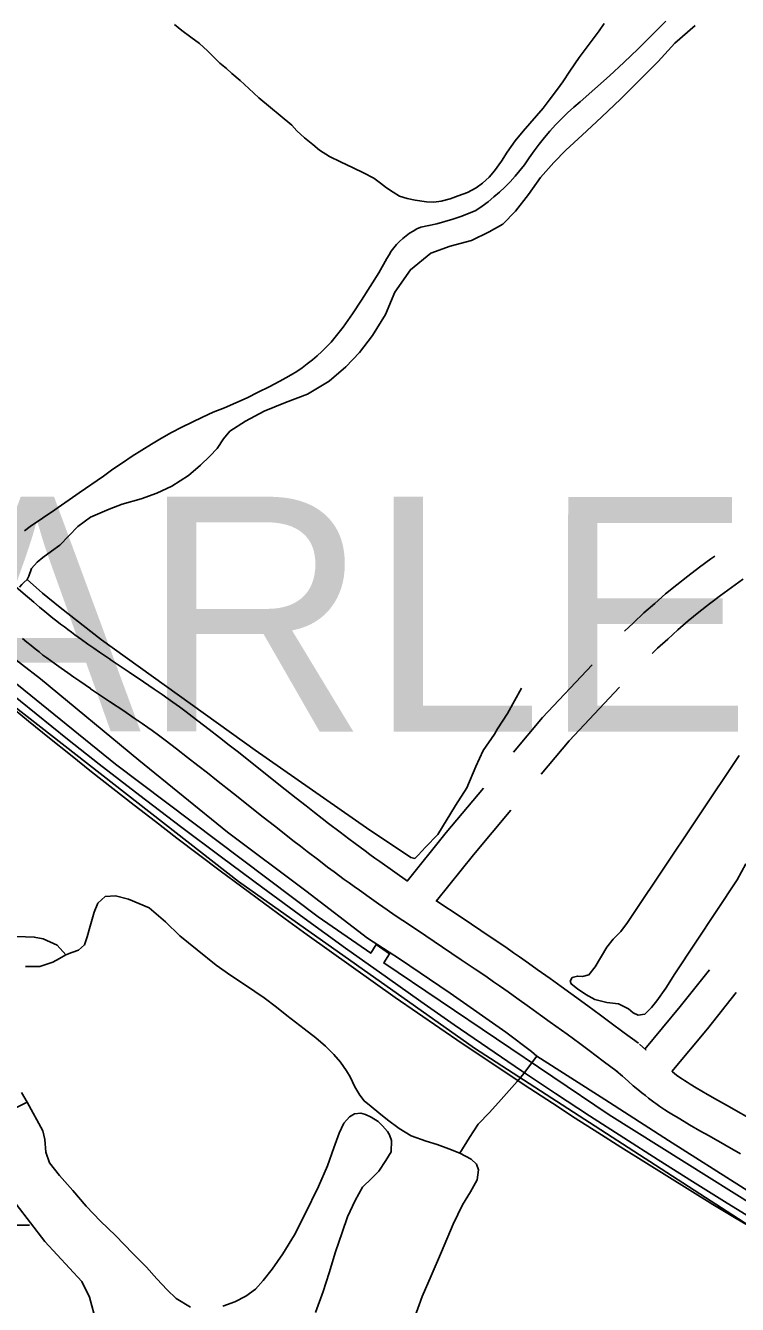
# Model space of a CAD drawing. Extents: x 3535183 to 3573198, y 534952 to 560562.
# Drawn here: x 3561645 to 3562252, y 552907 to 553996 of the extents above; entities that cross this region are included whole.
import ezdxf

# ---------------------------------------------------------------- set-up
doc = ezdxf.new("R2010")
doc.units = 0
for name, color, linetype in [('V-BRDG-OTLN', 7, 'Continuous'), ('V-RAIL-TRAK', 7, 'Continuous'), ('V-ROAD-CNTR', 7, 'Continuous'), ('V-TOPO-GNAM-IDEN', 7, 'Continuous'), ('V-TOPO-SHOR', 7, 'Continuous'), ('V-WETL-SWMP', 7, 'Continuous')]:
    doc.layers.add(name, color=color, linetype=linetype)

msp = doc.modelspace()

# ---------------------------------------------------------------- linework, layer by layer
at = {"layer": 'V-BRDG-OTLN'}
for points in [[(3561586.1, 553476.8), (3561721.7, 553367.3), (3561894.5, 553237.3), (3561939.2, 553206.1), (3561943.8, 553213.5), (3561955.2, 553205.6), (3561950.3, 553197.9), (3562142.4, 553068.4), (3562331.8, 552949.8), (3562536.6, 552833.2), (3562766.7, 552712), (3562818.5, 552685.1)], [(3564796.6, 551635.4), (3564531, 551774.9), (3564392.4, 551846.9), (3564181.9, 551956.4), (3563948, 552079.4), (3563700.4, 552208.4), (3563503.4, 552310.9), (3563276.7, 552428.6), (3563092.1, 552525.5), (3562918, 552615.3), (3562765.7, 552694.7), (3562534.3, 552816), (3562271, 552967.9), (3562027.6, 553125.4), (3561826.4, 553267.4), (3561634.6, 553416.8)]]:
    msp.add_lwpolyline(points, dxfattribs=at)
at = {"layer": 'V-RAIL-TRAK'}
for points in [[(3561174, 553841.1), (3561200.8, 553814.5), (3561226.2, 553789.6), (3561251.8, 553764.9), (3561277.6, 553740.4), (3561303.1, 553716.1), (3561328.8, 553692), (3561354.7, 553668), (3561380.7, 553644.1), (3561406.8, 553620.4), (3561433.1, 553596.9), (3561496.2, 553542.5), (3561522.2, 553520), (3561548.3, 553497.8), (3561574.5, 553475.6), (3561600.9, 553453.6), (3561627.4, 553431.8), (3561654, 553410.1), (3561680.8, 553388.6), (3561707.7, 553367.3), (3561742.3, 553340.6), (3561777.1, 553314.2)], [(3561777.1, 553314.2), (3561812.1, 553288), (3561847.2, 553261.9), (3561882.4, 553236.1), (3561917.8, 553210.5), (3561953.4, 553185.1), (3561981.8, 553165), (3562010.3, 553145.2), (3562038.9, 553125.5), (3562067.7, 553106.1), (3562096.6, 553086.8), (3562125.6, 553067.7), (3562154.8, 553048.8), (3562184.1, 553030.1), (3562213.5, 553011.6), (3562243, 552993.3), (3562273.9, 552974.3), (3562305, 552955.4), (3562336.2, 552936.7), (3562367.5, 552918.2), (3562398.9, 552900)]]:
    msp.add_lwpolyline(points, dxfattribs=at)
at = {"layer": 'V-ROAD-CNTR'}
for points in [[(3562178.9, 553988.3), (3562190.7, 554000.1)], [(3561644.1, 553565.9), (3561649, 553569.6), (3561669.8, 553583.9), (3561690.7, 553598.3), (3561711.5, 553612.6), (3561719.4, 553618.4), (3561727.5, 553624), (3561735.7, 553629.5), (3561744, 553634.8), (3561752.4, 553639.9), (3561760.8, 553644.9), (3561769.4, 553649.7), (3561778.1, 553654.3), (3561786.9, 553658.7), (3561795.8, 553662.9), (3561804.8, 553667), (3561814.5, 553670.9), (3561824.1, 553675.1), (3561833.7, 553679.4), (3561843.2, 553684), (3561852.5, 553688.7), (3561861.8, 553693.6), (3561866.7, 553696.2), (3561871.4, 553698.9), (3561876.1, 553701.8), (3561880.6, 553704.9), (3561885.1, 553708.2), (3561889.4, 553711.6), (3561893.6, 553715.1), (3561897.6, 553718.9), (3561901.5, 553722.7), (3561905.3, 553726.7), (3561908.9, 553730.9), (3561912.4, 553735.1), (3561915.7, 553739.5), (3561923.6, 553750.9), (3561931.3, 553762.4), (3561938.8, 553774.1), (3561946, 553785.9), (3561953, 553797.9), (3561954.8, 553801.1), (3561956.7, 553804.2), (3561958.9, 553807.1), (3561961.2, 553809.9), (3561963.8, 553812.6), (3561966.4, 553815.1), (3561969.3, 553817.4), (3561972.2, 553819.5), (3561975.3, 553821.4), (3561978.5, 553823.2), (3561981.9, 553824.7), (3561988.8, 553826), (3561995.6, 553827.6), (3562002.4, 553829.4), (3562009.2, 553831.5), (3562015.9, 553833.7), (3562022.4, 553836.2), (3562028.9, 553838.9), (3562034.1, 553842.6), (3562039.2, 553846.4), (3562044.1, 553850.4), (3562048.9, 553854.6), (3562053.5, 553858.9), (3562057.9, 553863.4), (3562062.2, 553868.1), (3562066.4, 553872.9), (3562070.3, 553877.8), (3562074.3, 553883.8), (3562078.4, 553889.7), (3562082.7, 553895.5), (3562087.2, 553901.1), (3562091.9, 553906.6), (3562096.8, 553911.9), (3562101.8, 553917), (3562107, 553922), (3562112.3, 553926.8), (3562117.8, 553931.4), (3562130.3, 553942.5), (3562142.7, 553953.7), (3562154.9, 553965.1), (3562167, 553976.6), (3562178.9, 553988.3)], [(3562155.6, 553480.5), (3562163.1, 553487.7), (3562172.1, 553496.1), (3562181.2, 553504.2), (3562190.5, 553512.2), (3562200, 553519.9), (3562209.6, 553527.5), (3562219.3, 553535), (3562229.2, 553542.2), (3562232.4, 553544.4)], [(3561626, 553527.5), (3561628.3, 553525.5), (3561636.6, 553518.3), (3561642.8, 553513), (3561652.1, 553505.1), (3561656.8, 553501.1), (3561661.4, 553497.2), (3561664.9, 553494.4), (3561668.3, 553491.6), (3561671.6, 553489), (3561674.8, 553486.5), (3561678, 553484.1), (3561681.1, 553481.8), (3561684.1, 553479.6), (3561687, 553477.4), (3561692.7, 553473.3), (3561698.1, 553469.5), (3561703.2, 553465.9), (3561708, 553462.6), (3561717.2, 553456.4)], [(3562179.2, 553461.6), (3562183.7, 553465.9), (3562192.3, 553473.8), (3562201, 553481.6), (3562209.8, 553489.2), (3562218.8, 553496.6), (3562228, 553503.8), (3562237.3, 553510.9), (3562246.7, 553517.8), (3562256.2, 553524.5), (3562256.6, 553524.7)], [(3561642.3, 553474.2), (3561646, 553471.1), (3561649.6, 553468.2), (3561653.1, 553465.4), (3561656.5, 553462.8), (3561659.8, 553460.2), (3561663.1, 553457.8), (3561666.2, 553455.4), (3561669.3, 553453.2), (3561675.3, 553448.9), (3561680.9, 553444.9), (3561686.1, 553441.3), (3561691.1, 553437.9), (3561700.3, 553431.6)], [(3561717.1, 553456.4), (3561733.3, 553445.6), (3561745.4, 553437.4), (3561754.6, 553431.2), (3561761.4, 553426.5), (3561766.5, 553422.9), (3561770.4, 553420.1), (3561776.1, 553416), (3561781.7, 553411.8), (3561786.9, 553407.9), (3561791.9, 553404.1), (3561801.4, 553396.8), (3561810.3, 553389.9), (3561818.6, 553383.4), (3561826.4, 553377.3), (3561840.9, 553365.8), (3561866.2, 553345.7), (3561875.7, 553338.2), (3561884, 553331.7), (3561891.3, 553326), (3561897.7, 553321), (3561903.3, 553316.7), (3561913.1, 553309.2), (3561920.4, 553303.6), (3561926, 553299.5), (3561934.3, 553293.3), (3561938.5, 553290.2), (3561942.7, 553287.2), (3561946.9, 553284.2), (3561970.4, 553267.5)], [(3562061, 553377.4), (3562085.7, 553406.9), (3562127.8, 553451.7)], [(3561700.4, 553431.5), (3561716.5, 553420.7), (3561728.6, 553412.6), (3561737.6, 553406.5), (3561744.2, 553401.9), (3561749.2, 553398.4), (3561752.9, 553395.8), (3561758.3, 553391.8), (3561763.8, 553387.7), (3561768.8, 553384), (3561773.7, 553380.3), (3561783.1, 553373), (3561791.9, 553366.2), (3561800.1, 553359.8), (3561807.8, 553353.7), (3561822.3, 553342.3), (3561847.6, 553322.2), (3561857.2, 553314.6), (3561865.5, 553308.1), (3561872.9, 553302.3), (3561879.3, 553297.3), (3561885, 553292.9), (3561894.9, 553285.3), (3561902.4, 553279.6), (3561908.1, 553275.4), (3561916.6, 553269.1), (3561920.9, 553266), (3561925.1, 553262.9), (3561929.5, 553259.8), (3561937.8, 553253.8), (3561945.7, 553248.3), (3561953.1, 553243.2), (3561960.1, 553238.4), (3561966.6, 553234), (3561978.9, 553225.7), (3562000.3, 553211.4), (3562016.3, 553200.6), (3562028.3, 553192.5), (3562037.2, 553186.5), (3562043.9, 553181.9), (3562048.9, 553178.4), (3562056.3, 553173.2), (3562063.7, 553168), (3562074.5, 553160.2), (3562083.9, 553153.4), (3562092.1, 553147.5), (3562106.5, 553137.1), (3562117.3, 553129.2), (3562125.3, 553123.3), (3562137.3, 553114.3), (3562149.3, 553105.3)], [(3562084.4, 553358.6), (3562108.2, 553387), (3562151.3, 553432.9)], [(3561970.3, 553267.5), (3562003.5, 553308.9), (3562035.2, 553346.8)], [(3561995.3, 553250.7), (3562026.7, 553289.9), (3562058.7, 553328)], [(3561994.7, 553251.2), (3562017, 553236.3), (3562033.1, 553225.5), (3562045.1, 553217.4), (3562054.2, 553211.2), (3562060.9, 553206.6), (3562066, 553203), (3562073.6, 553197.7), (3562081.1, 553192.4), (3562092, 553184.6), (3562101.5, 553177.8), (3562109.7, 553171.8), (3562124.2, 553161.3), (3562135, 553153.4), (3562143.1, 553147.4), (3562155.3, 553138.4), (3562167.3, 553129.4)], [(3562172.8, 553124.5), (3562202.9, 553160.7), (3562227.8, 553192)], [(3562195.9, 553105.3), (3562226.2, 553141.7), (3562250.8, 553172.8)], [(3562168.3, 553128.6), (3562173.7, 553123.8), (3562173.8, 553123.7)], [(3562148.4, 553106.1), (3562153.8, 553101.3), (3562158.7, 553097.1), (3562163, 553093.3), (3562166.8, 553090.1), (3562170.2, 553087.3), (3562173.3, 553084.9), (3562175.9, 553082.8), (3562178.3, 553081), (3562180.4, 553079.4), (3562182.3, 553078.1), (3562185.6, 553075.7), (3562188.1, 553074), (3562190, 553072.7), (3562192.9, 553070.8), (3562195.8, 553069), (3562201.2, 553065.8), (3562206.3, 553062.8), (3562211, 553060), (3562219.8, 553054.9), (3562227.6, 553050.5), (3562254.5, 553035.3)], [(3562196, 553105.3), (3562196.4, 553105), (3562198.2, 553103.6), (3562199.8, 553102.4), (3562202.7, 553100.3), (3562204.9, 553098.9), (3562206.5, 553097.8), (3562209, 553096.2), (3562211.5, 553094.6), (3562216.6, 553091.5), (3562221.5, 553088.6), (3562226.1, 553085.9), (3562234.8, 553080.9), (3562242.4, 553076.6), (3562269.3, 553061.4), (3562276.1, 553057.5), (3562281.2, 553054.6), (3562288.8, 553050.2), (3562296.4, 553045.7), (3562302.2, 553042.3), (3562313, 553035.7), (3562322.4, 553030), (3562355.1, 553009.8), (3562358.4, 553007.8)]]:
    msp.add_lwpolyline(points, dxfattribs=at)
msp.add_arc((3564948, 557462.1), 5230.9, 211.421, 243.7814, dxfattribs=at)
at = {"layer": 'V-TOPO-SHOR'}
for points in [[(3562215.6, 553996.6), (3562198.3, 553981.3), (3562184.1, 553965.8), (3562166.5, 553948.2), (3562152.4, 553934), (3562135.8, 553918.3), (3562119.3, 553903.1), (3562105.6, 553890.3), (3562095.3, 553879.8), (3562084, 553866.9), (3562073.6, 553852.4), (3562062.5, 553838.3), (3562051.7, 553827.1), (3562040, 553820.6), (3562025, 553813.2), (3562006.8, 553808.6), (3561990.3, 553802.5), (3561973, 553788.4), (3561959.7, 553769.4), (3561951.8, 553750.4), (3561940.8, 553732.3), (3561929.6, 553717.9), (3561917.9, 553705.8), (3561903.7, 553693.4), (3561885.3, 553682.4), (3561866.4, 553675.3), (3561848.3, 553667.9), (3561832.4, 553659.4), (3561819, 553650.8), (3561813.7, 553644.5), (3561808.3, 553636.2), (3561801.9, 553629.7), (3561794, 553621.9), (3561783.9, 553613.1), (3561769.6, 553604), (3561756.7, 553598.2), (3561743.6, 553593.2), (3561727.4, 553588.6), (3561716.1, 553584.5), (3561700.3, 553577.7), (3561689.5, 553569.6), (3561674.2, 553553.7), (3561667.1, 553548.7), (3561659.8, 553543.4), (3561654.8, 553539.2), (3561650.1, 553533.9), (3561647.6, 553527.4)], [(3562050.5, 553880.9), (3562044.7, 553872.6), (3562040.1, 553867.4), (3562034.4, 553862.1), (3562029.1, 553858.1), (3562021.7, 553854.3), (3562013.8, 553851.3), (3562006.9, 553848.8), (3561999.1, 553846.8), (3561993, 553846.1), (3561986.6, 553846.3), (3561977.1, 553847.6), (3561970.2, 553849), (3561963.8, 553851.2), (3561958.4, 553854.5), (3561952.6, 553858.2), (3561947.6, 553862.2), (3561941.8, 553866.3), (3561933, 553870.9), (3561924.3, 553875.2), (3561913.4, 553880.3), (3561904, 553884.9), (3561895.5, 553890.4), (3561889.8, 553895.2), (3561882.6, 553900.8), (3561876.3, 553906.7), (3561872, 553911.5), (3561843.8, 553935), (3561835.3, 553942.9), (3561828, 553949.5), (3561820.9, 553955.5), (3561816.1, 553959.8), (3561810.6, 553964.5), (3561805.3, 553969.6), (3561800.1, 553974.8), (3561793.3, 553981.2), (3561785.7, 553986.6), (3561778.1, 553992.1), (3561771.9, 553997.3)], [(3562138.2, 553998.3), (3562133.9, 553991.8), (3562116.7, 553969.1), (3562108.9, 553957.6), (3562102.8, 553948.5), (3562098.4, 553942.2), (3562091.3, 553933), (3562086.1, 553926), (3562069.1, 553906.6), (3562062.4, 553898.1), (3562055.6, 553888.7), (3562050.5, 553880.9)], [(3561647.6, 553527.4), (3561646.2, 553524.5), (3561643.5, 553522), (3561641.8, 553520.3), (3561639.8, 553518.1)], [(3562067.7, 553432.1), (3562055.7, 553410.5), (3562047.1, 553397.4), (3562044.8, 553392.8), (3562035.1, 553379), (3562028.9, 553365.1), (3562021.1, 553347), (3562011.4, 553332), (3561996.3, 553307.3), (3561985.8, 553296.5), (3561979.6, 553289.6), (3561976.9, 553286.9), (3561973.4, 553287.7), (3561935.7, 553312.9), (3561840.6, 553379.2), (3561709.7, 553473.1), (3561674.3, 553500.6), (3561659.3, 553513), (3561646.2, 553524.5)], [(3561625.3, 553464.9), (3561657.8, 553439.8), (3561741.4, 553370.5), (3561817.1, 553309.3), (3561883.9, 553259.4), (3561936.4, 553219.1), (3561963.6, 553201.5), (3562006.9, 553172), (3562054.3, 553138.8), (3562076.2, 553122.3), (3562080.8, 553118.4), (3562138.6, 553081.5), (3562193, 553046.7), (3562257.5, 553005.6), (3562331.2, 552959.2), (3562407.4, 552915), (3562507.5, 552862.5), (3562589.7, 552816.3), (3562630, 552794.7), (3562663.5, 552778.6), (3562694.1, 552764), (3562705.9, 552757.5)], [(3562258.9, 553282.2), (3562251.6, 553268.8), (3562198.5, 553188.6), (3562190.8, 553176.3), (3562183, 553165.7), (3562178.4, 553159.8), (3562172.9, 553154.3), (3562167.1, 553153.4), (3562162.9, 553155.5), (3562158.9, 553158.7), (3562150.4, 553163), (3562140.5, 553164.2), (3562130.3, 553166.7), (3562122.6, 553171), (3562115.5, 553175.9), (3562109.9, 553180), (3562109.3, 553182.4), (3562111, 553185.4), (3562115.3, 553186.7), (3562119.7, 553186.2), (3562125.2, 553187.8), (3562130.4, 553194.5), (3562140.4, 553211.3), (3562145.9, 553218), (3562152.4, 553224.6), (3562157.9, 553232.2), (3562167.1, 553246.1), (3562185.5, 553273.4), (3562253.1, 553374.7)], [(3561679.4, 553204.9), (3561671.8, 553213.1), (3561659.9, 553218.4), (3561652.4, 553219.9), (3561637.5, 553220.3), (3561621.2, 553221.1), (3561605.9, 553223.8), (3561596.6, 553228.1), (3561586.2, 553234.1), (3561575.9, 553241.2), (3561564.9, 553249.1), (3561554.3, 553258.9), (3561546.5, 553267.3), (3561527.5, 553291.9), (3561513, 553304.3), (3561511.7, 553310.5)], [(3561703.3, 553241), (3561706.5, 553248.8), (3561712.8, 553254.6), (3561721.5, 553255.1), (3561732.6, 553252.3), (3561750.3, 553244.7), (3561764.2, 553233), (3561776.3, 553221), (3561791.2, 553209), (3561807.5, 553196), (3561819.9, 553187.1), (3561832.5, 553179), (3561848.4, 553168.2), (3561858.9, 553160.1), (3561867.6, 553153.2), (3561882.5, 553141.7), (3561892.3, 553134.2), (3561900.7, 553127), (3561907.6, 553120), (3561913.4, 553113.3), (3561918.4, 553105.9), (3561921.5, 553101), (3561925.5, 553092.4), (3561929.8, 553085.3), (3561933.5, 553080.4), (3561939.4, 553075.7), (3561946.1, 553070.1), (3561953.6, 553064.3), (3561963.3, 553056.8), (3561973.5, 553050.6), (3561986.5, 553046), (3561995.7, 553043.2), (3562005.8, 553039.6), (3562015.2, 553035.8), (3562024.7, 553030.8), (3562029.4, 553026.6), (3562031.1, 553021.6), (3562029.9, 553013.1), (3562024.3, 553002.8), (3562017.5, 552991.9), (3562009.5, 552975.3), (3561999.6, 552951.9), (3561990.8, 552931.3), (3561983.1, 552913.8), (3561976.7, 552896.3)], [(3561679.4, 553204.9), (3561684.4, 553206.9), (3561690.2, 553208.8), (3561695.2, 553213.2), (3561697.4, 553220), (3561700, 553229.2), (3561703.3, 553241)], [(3561644.9, 553194.8), (3561657.2, 553194.8), (3561668.1, 553198.5), (3561674, 553201.6), (3561679.4, 553204.9)], [(3562015.2, 553035.8), (3562023.3, 553049.3), (3562030.7, 553060.4), (3562040.4, 553070.4), (3562050.4, 553081.6), (3562064, 553097), (3562068.6, 553102.4), (3562080.8, 553118.4)], [(3561785.5, 552904.7), (3561773.3, 552912), (3561765.6, 552919.3), (3561756.8, 552928.8), (3561747.9, 552938.6), (3561736.5, 552950.5), (3561721.6, 552965.8), (3561708.9, 552977.9), (3561696.6, 552990.8), (3561685.3, 553003.9), (3561674, 553016.7), (3561665.3, 553027.5), (3561662.3, 553036.6), (3561661.4, 553047.4), (3561659.7, 553055), (3561646.4, 553079.3), (3561641.4, 553087.4)], [(3561892, 552900.2), (3561898.5, 552917.9), (3561903.7, 552934), (3561909.1, 552951.8), (3561914.7, 552968.2), (3561919.4, 552981.6), (3561925.9, 552995.5), (3561932.2, 553006.9), (3561940.2, 553014.6), (3561946.1, 553020.6), (3561951.9, 553029.5), (3561956.5, 553037.1), (3561956.9, 553046.6), (3561955.2, 553051.4), (3561953.6, 553054.4), (3561949.3, 553059.1), (3561945.4, 553062.9), (3561939.6, 553066.5), (3561934.7, 553068.9), (3561930.8, 553069.8), (3561925.2, 553069.3), (3561921, 553066.7), (3561916.3, 553061.4), (3561912.3, 553052.9), (3561907.8, 553040.4), (3561902.2, 553025.1), (3561894.7, 553007.4), (3561883, 552983.5), (3561874.2, 552966.3), (3561864.2, 552950.1), (3561855.2, 552937), (3561847.4, 552927.3), (3561841, 552920.1), (3561832.6, 552913.9), (3561823.3, 552909.2), (3561813, 552905.6)]]:
    msp.add_lwpolyline(points, dxfattribs=at)
at = {"layer": 'V-WETL-SWMP'}
msp.add_line((3561616.4, 552974.5), (3561648.4, 552974.5), dxfattribs=at)
for points in [[(3561641.4, 553087.4), (3561646.4, 553079.3), (3561633.1, 553072.7)], [(3561624.7, 553008.2), (3561661.4, 552960.5), (3561692.8, 552926.5), (3561699.5, 552913.3), (3561703.3, 552898.3), (3561700.8, 552880.8), (3561695.5, 552864.4), (3561687.6, 552851.3), (3561674, 552842.1), (3561657, 552835.4), (3561636.2, 552825.8)]]:
    msp.add_lwpolyline(points, dxfattribs=at)

# ---------------------------------------------------------------- texts
at = {"layer": 'V-TOPO-GNAM-IDEN'}
msp.add_text('CHARLES', height=200, rotation=359.9763, dxfattribs=at).set_placement((3561178.9, 553395.3))

doc.saveas('drawing.dxf')
